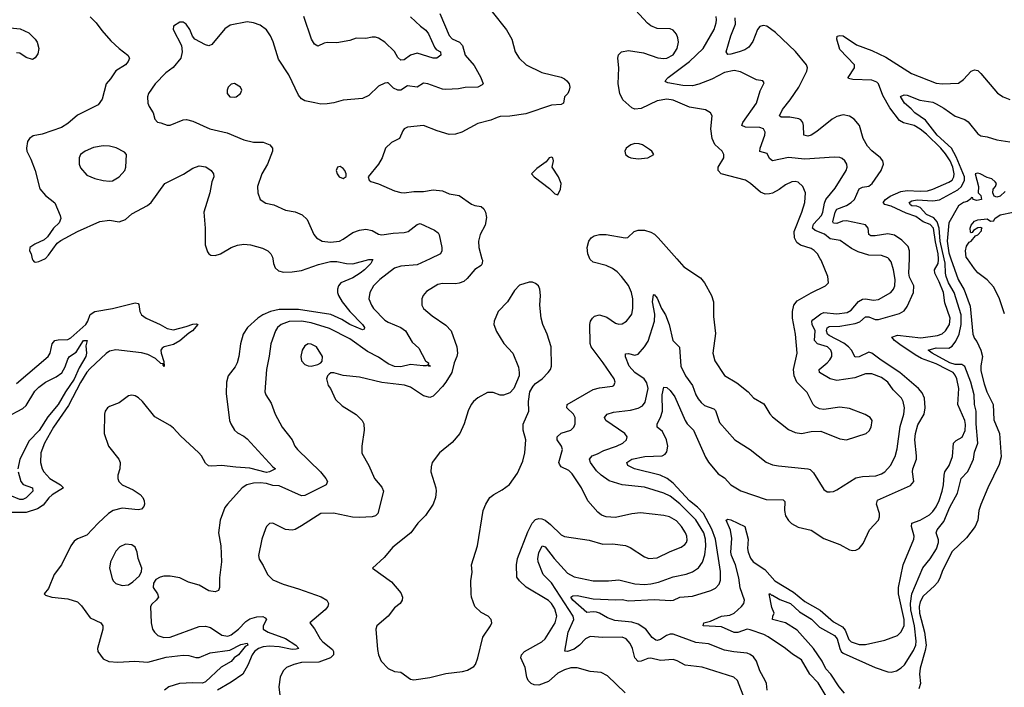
# Model space of a CAD drawing. Header units: inches. Extents: x 1173000 to 1307049, y 522583 to 678455.
# Tile 384 of 617: x 1273010 to 1279156, y 577327 to 581490. Entities that reach past the tile are written whole.
import ezdxf

# ---------------------------------------------------------------- set-up
doc = ezdxf.new("R2010")
doc.units = ezdxf.units.IN
doc.header["$MEASUREMENT"] = 0
doc.layers.add('B2577', color=7, linetype='Continuous')
doc.layers.add('B2578', color=7, linetype='Continuous')

msp = doc.modelspace()

# ---------------------------------------------------------------- linework, layer by layer
at = {"layer": 'B2577', "color": 5}
for points, elevation in [([(1273088.7, 580000), (1273091, 579991), (1273101, 579981), (1273110, 579978), (1273130, 579982.8), (1273166.7, 580000)], 820), ([(1274589.9, 580000), (1274594.6, 579970), (1274603.7, 579943.7), (1274624.5, 579924.5), (1274656.9, 579916.9), (1274710, 579918.4), (1274770, 579926.8), (1274875.6, 579964.4), (1274950, 579982), (1274990, 579982.5), (1275050, 579970.2), (1275088.7, 579968.7), (1275190, 579995.2), (1275214.9, 579994.9), (1275201.5, 579970), (1275161.3, 579930), (1275134.3, 579910), (1275090, 579881.5), (1275013.8, 579850), (1274999.2, 579830), (1274993, 579810), (1274993.2, 579790), (1274999.7, 579770), (1275023.5, 579730), (1275070, 579671.6), (1275149.1, 579590), (1275163.1, 579570), (1275159.4, 579560.6), (1275150, 579556.9), (1275070, 579588.8), (1275020.8, 579620.8), (1274951.3, 579651.3), (1274750, 579683.8), (1274630, 579682.4), (1274575.9, 579670), (1274528.3, 579650), (1274495.8, 579630), (1274431.7, 579570), (1274404.8, 579530), (1274387.5, 579470), (1274378.8, 579390), (1274368.1, 579350), (1274354.7, 579325.3), (1274311.4, 579270), (1274300.2, 579230), (1274298.9, 579158.9), (1274320.2, 578990), (1274327.1, 578970), (1274351.5, 578930), (1274370, 578913.6), (1274410, 578893.4), (1274430, 578877.3), (1274590, 578701.6), (1274607.3, 578690), (1274568.7, 578670), (1274550, 578666.2), (1274446.3, 578693.7), (1274359, 578699), (1274270, 578710.6), (1274210, 578706), (1274189, 578709), (1274170, 578724.2), (1274144.6, 578770), (1274127.1, 578790), (1274014.3, 578894.3), (1273970, 578943.9), (1273950, 578960.4), (1273853.7, 579013.7), (1273776.4, 579110), (1273752.5, 579132.5), (1273730, 579145), (1273710, 579148.8), (1273690, 579144.2), (1273630, 579102), (1273570, 579079.1), (1273557.6, 579070), (1273543.6, 579050), (1273540.2, 579030), (1273536.9, 578910), (1273563.6, 578830), (1273627.8, 578750), (1273636.1, 578730), (1273636, 578690), (1273621.7, 578650), (1273621.7, 578630), (1273628.9, 578610), (1273650, 578589.2), (1273717.9, 578557.9), (1273761.1, 578530), (1273778.9, 578510), (1273787.8, 578490), (1273789, 578470), (1273784.7, 578455.3), (1273770, 578438), (1273750, 578433.1), (1273650, 578444.1), (1273594, 578430), (1273564.7, 578410), (1273499.6, 578350), (1273430, 578275.8), (1273370, 578252.1), (1273350, 578237.7), (1273328.3, 578210), (1273271.3, 578090), (1273224.5, 578030), (1273190, 577942.7), (1273162.8, 577910), (1273170, 577901), (1273211.3, 577890), (1273310, 577878.5), (1273370, 577860.7), (1273395.8, 577835.8), (1273450, 577761.3), (1273515.5, 577730), (1273528.8, 577710), (1273529.1, 577690), (1273494.9, 577570), (1273497.8, 577550), (1273530, 577505.3), (1273567.1, 577487.1), (1273623.4, 577483.4), (1273729.2, 577489.2), (1273810, 577484.6), (1273925, 577515), (1274030, 577526.6), (1274065.5, 577525.5), (1274110, 577513.7), (1274130, 577513.9), (1274198.7, 577541.3), (1274321.8, 577558.2), (1274390, 577593.7), (1274430, 577602), (1274433, 577590), (1274418.1, 577581.9), (1274376.6, 577530), (1274349.3, 577510.7), (1274330, 577487.3), (1274267.1, 577452.9), (1274170, 577361.4), (1274150, 577353.7), (1274090, 577355.7), (1274008.2, 577350), (1273941.5, 577330), (1273913.2, 577310)], 820), ([(1275572.2, 580000), (1275490, 579961.6), (1275390, 579952.5), (1275350, 579940.2), (1275258.3, 579870), (1275218.9, 579830), (1275196, 579790), (1275190.3, 579750.3), (1275205.3, 579710), (1275219, 579690), (1275290, 579616.1), (1275310, 579603.5), (1275390, 579571), (1275418.6, 579550), (1275459.4, 579479.4), (1275501.2, 579441.2), (1275543.9, 579363.9), (1275561.6, 579350), (1275560.5, 579340.5), (1275574.8, 579330), (1275562, 579330), (1275559, 579339), (1275547.2, 579332.8), (1275528.3, 579331.7), (1275450, 579339.9), (1275390, 579324.7), (1275350, 579328.4), (1275310, 579343.7), (1275250, 579384.9), (1275180.7, 579420.7), (1275070, 579500.2), (1274943.8, 579563.8), (1274830, 579599), (1274770, 579610.7), (1274692.1, 579607.9), (1274641.5, 579590), (1274620.2, 579570), (1274607.5, 579550), (1274577.5, 579470), (1274567.3, 579392.7), (1274550.2, 579310), (1274539.5, 579170), (1274545.7, 579150), (1274580, 579100), (1274604.4, 579030), (1274648.4, 578950), (1274710, 578870.7), (1274728.2, 578830), (1274743, 578810), (1274888.2, 578670), (1274920.4, 578630), (1274930.4, 578610), (1274923, 578590), (1274790, 578523.7), (1274770, 578521.2), (1274630, 578584.5), (1274590, 578586.3), (1274550, 578598), (1274510, 578601.9), (1274470, 578601), (1274427.6, 578590), (1274399.6, 578570), (1274307, 578470), (1274291.3, 578448.7), (1274260.8, 578370), (1274250.3, 578290), (1274266.3, 578210), (1274270.2, 578110.2), (1274257.8, 578010), (1274256.3, 577950), (1274250.8, 577930), (1274230, 577922.9), (1274190, 577927.8), (1274130, 577964), (1274063, 577983), (1274010, 578009.5), (1273950, 578020.9), (1273910, 578020.9), (1273886, 578014), (1273860.5, 577999.5), (1273844.5, 577975.5), (1273844, 577950), (1273871, 577910), (1273876, 577890), (1273862.8, 577870), (1273834.4, 577845.6), (1273826, 577830), (1273830.3, 577730), (1273839.6, 577690), (1273851.6, 577670), (1273872.4, 577650), (1273910, 577637.6), (1273950, 577639.8), (1274130, 577705.5), (1274169, 577709), (1274200.7, 577700.7), (1274271.3, 577651.3), (1274310, 577646.2), (1274330, 577653.4), (1274375.5, 577690), (1274422.2, 577737.8), (1274445.7, 577754.3), (1274490, 577767.3), (1274527.9, 577767.9), (1274541.3, 577761.3), (1274550.2, 577750), (1274530.2, 577710), (1274530, 577689.4), (1274561.5, 577670), (1274670, 577632), (1274732.6, 577590), (1274752.2, 577570), (1274735.9, 577564.1), (1274710, 577563.3), (1274630, 577579.3), (1274570, 577582.8), (1274530, 577579.9), (1274499.8, 577570), (1274476.1, 577550), (1274461.9, 577530), (1274434.1, 577465.9), (1274402.6, 577410), (1274330, 577358.9), (1274245.3, 577310)], 840), ([(1275895.5, 580000), (1275898.3, 579990), (1275896.5, 579970), (1275890, 579958), (1275850, 579932), (1275804, 579876), (1275781.5, 579858.5), (1275753.1, 579846.9), (1275730, 579843.5), (1275650, 579846.3), (1275619.9, 579840.1), (1275550, 579795.6), (1275528.4, 579770), (1275520.4, 579750), (1275520.4, 579710), (1275530.4, 579690), (1275584.2, 579644.2), (1275670, 579585.7), (1275704, 579550), (1275737.6, 579450), (1275743.6, 579410), (1275739.1, 579390), (1275721.1, 579350), (1275706.8, 579290), (1275670, 579229.8), (1275650, 579202.2), (1275610, 579161.5), (1275590, 579143), (1275570, 579135.1), (1275530, 579144.7), (1275450, 579198), (1275412.3, 579212.3), (1275270, 579228.3), (1275130, 579261.3), (1275030, 579272.3), (1274970, 579289), (1274951.3, 579288.7), (1274941, 579279), (1274931.1, 579268.9), (1274926, 579250), (1274936, 579210), (1274950.5, 579190.5), (1274981.7, 579121.7), (1275022.9, 579082.9), (1275110, 579028.4), (1275146.7, 578990), (1275157.4, 578970), (1275159.6, 578930), (1275146, 578830), (1275146.6, 578786.6), (1275190, 578710.7), (1275224.7, 578630), (1275270, 578574.4), (1275280.3, 578550), (1275245.3, 578410), (1275230, 578396.9), (1275210.8, 578390), (1275130, 578385.6), (1275088.2, 578388.2), (1274967.9, 578412.1), (1274890, 578411.6), (1274770, 578333.3), (1274730, 578311.6), (1274710, 578306.3), (1274670, 578311.6), (1274590, 578351.6), (1274570, 578349.5), (1274550.5, 578330), (1274544, 578316), (1274521.1, 578250), (1274500.4, 578150), (1274505.3, 578125.3), (1274530, 578086.8), (1274557, 578030), (1274590, 577997), (1274654.8, 577970), (1274750, 577941.6), (1274890.9, 577890.9), (1274926.4, 577870), (1274936.9, 577850), (1274933.4, 577830), (1274916.4, 577810), (1274821, 577730), (1274850, 577690.8), (1274884.6, 577630), (1274902.3, 577610), (1274962, 577562), (1274969.1, 577550), (1274968.9, 577530), (1274950.1, 577509.9), (1274876.9, 577483.1), (1274770, 577481), (1274720.7, 577470), (1274674.9, 577450), (1274654, 577430), (1274635.8, 577390), (1274628.5, 577330), (1274642.3, 577210)], 860), ([(1276790, 577292.4), (1276679.4, 577399.4), (1276639.1, 577419.1), (1276570, 577426), (1276490, 577448.8), (1276450, 577448.2), (1276410, 577435.6), (1276370, 577415.2), (1276310, 577362.3), (1276250, 577340.7), (1276221.5, 577341.5), (1276203, 577350), (1276183.9, 577370), (1276175.8, 577390), (1276165.6, 577450), (1276137.6, 577510), (1276141.5, 577530), (1276160.4, 577550), (1276268.4, 577610), (1276289.8, 577630), (1276352.4, 577730), (1276362.3, 577770), (1276350, 577816.9), (1276330, 577848.7), (1276310, 577868.8), (1276171.6, 577951.6), (1276129.6, 577990), (1276113.9, 578013.9), (1276110.8, 578090.8), (1276118, 578130), (1276182.8, 578297.2), (1276209.3, 578350.7), (1276230, 578374.4), (1276250, 578380.7), (1276270, 578378), (1276290, 578368.5), (1276323.3, 578343.3), (1276390, 578277.8), (1276410, 578268), (1276564.4, 578244.4), (1276650, 578218.9), (1276710, 578220.8), (1276791.1, 578211.1), (1276819.8, 578199.8), (1276910, 578139.7), (1276938, 578130), (1276990, 578135.2), (1277070, 578174.3), (1277139.1, 578200.9), (1277162.7, 578217.3), (1277172.4, 578230), (1277175.7, 578244.3), (1277173.5, 578270), (1277166, 578290), (1277140.9, 578330), (1277110, 578365.2), (1277067, 578390), (1277030, 578398.3), (1276885.9, 578414.1), (1276830, 578409.7), (1276730, 578386.2), (1276670, 578389.7), (1276641, 578401), (1276618.9, 578418.9), (1276556.1, 578490), (1276517, 578570), (1276459.2, 578659.2), (1276438.4, 578678.4), (1276390, 578702.8), (1276379, 578719), (1276376.2, 578730), (1276399, 578810), (1276392.7, 578830), (1276365, 578870), (1276364.2, 578890), (1276390, 578912), (1276450, 578930.3), (1276469.7, 578950), (1276477.7, 578970), (1276476.8, 579010), (1276467.8, 579030), (1276426.3, 579070), (1276426.6, 579090), (1276590, 579183.6), (1276630, 579194.6), (1276710, 579204.9), (1276718, 579210), (1276727.3, 579230), (1276719.7, 579250), (1276653.1, 579350), (1276576.8, 579450), (1276571.7, 579471.7), (1276569.8, 579590), (1276573.5, 579610), (1276585.4, 579630), (1276598.9, 579641.1), (1276630, 579650.1), (1276675, 579635), (1276730, 579598.6), (1276750, 579592.3), (1276770, 579594), (1276797.6, 579610), (1276821.4, 579638.6), (1276830, 579654.8), (1276838, 579690), (1276837.3, 579750), (1276829.1, 579790), (1276810, 579833.3), (1276766.5, 579890), (1276738.7, 579918.7), (1276710, 579939.5), (1276670, 579957.8), (1276590, 579979.1), (1276570, 579995.1), (1276568.2, 580000)], 860), ([(1277536.5, 577250), (1277491, 577370), (1277467.6, 577390), (1277270, 577453.2), (1277164.4, 577464.4), (1277113, 577493), (1277090, 577500.3), (1277010, 577493.7), (1276950, 577508.9), (1276930, 577506.8), (1276890, 577489.8), (1276870, 577488.7), (1276849.9, 577509.9), (1276835.5, 577570), (1276820.9, 577600.9), (1276796.2, 577630), (1276770, 577639.2), (1276650, 577637.2), (1276570, 577643), (1276541.4, 577630), (1276504.3, 577590), (1276470, 577565.4), (1276430, 577549.3), (1276412.1, 577552.1), (1276434.6, 577670), (1276469.4, 577750), (1276465.1, 577770), (1276330, 577977.6), (1276276.7, 578030), (1276246.7, 578110), (1276244.3, 578130), (1276250, 578166.4), (1276271.7, 578208.3), (1276290, 578203.6), (1276346.4, 578130), (1276430, 578039.8), (1276470, 578015.8), (1276590.2, 577990.2), (1276686, 577990), (1276750, 577998), (1276850, 577972.8), (1276910, 577968.7), (1276950, 577971.8), (1276997.3, 577982.7), (1277090, 578015.8), (1277170, 578033.4), (1277210, 578046.8), (1277248.1, 578071.9), (1277271.7, 578108.3), (1277286.4, 578153.6), (1277292, 578208), (1277290.9, 578250), (1277280.3, 578290), (1277230, 578370.5), (1277130, 578470.9), (1277070, 578519.3), (1277030, 578538.7), (1276910, 578574.9), (1276770, 578589.8), (1276690, 578615.7), (1276639.7, 578650), (1276610, 578677.6), (1276572.9, 578730), (1276567.6, 578750), (1276583.7, 578770), (1276617.3, 578782.7), (1276655.4, 578804.6), (1276735.8, 578830), (1276775.8, 578850), (1276797.7, 578870), (1276801.1, 578890), (1276788, 578910), (1276669.7, 578990), (1276659.7, 579010), (1276676.3, 579030), (1276716.6, 579043.4), (1276823.7, 579056.3), (1276870, 579067.5), (1276897.6, 579082.4), (1276914.7, 579105.3), (1276932, 579190), (1276925.3, 579225.3), (1276909, 579250), (1276850, 579291.3), (1276814, 579330), (1276791.5, 579388.5), (1276792.5, 579407.5), (1276810, 579408.8), (1276850, 579399), (1276870, 579404.6), (1276910.3, 579450), (1276933.9, 579486.1), (1276973.5, 579610), (1276973.7, 579653.7), (1276960.3, 579730), (1276966.3, 579773.7), (1276970, 579776.3), (1276990, 579753), (1277016.9, 579690), (1277042, 579650), (1277063.2, 579590), (1277087.8, 579490), (1277128.9, 579448.9), (1277136.1, 579330), (1277165.3, 579270), (1277210.1, 579210.1), (1277231, 579150), (1277245.2, 579125.2), (1277262.8, 579102.8), (1277285, 579085), (1277342.7, 579062.7), (1277353.8, 579053.8), (1277379.2, 578979.2), (1277473.1, 578870), (1277570, 578810.3), (1277670, 578731.8), (1277710, 578715.3), (1277747.2, 578707.2), (1277930, 578690.2), (1277944.7, 578684.7), (1277965, 578665), (1278030, 578561.6), (1278050, 578546.7), (1278070, 578545.3), (1278090, 578548.7), (1278110, 578558.7), (1278230, 578632.6), (1278270, 578641.6), (1278353.5, 578646.5), (1278390, 578657.8), (1278410, 578671.3), (1278445.6, 578710), (1278473.8, 578766.2), (1278486.7, 578813.3), (1278506, 578954), (1278529, 579030), (1278533.1, 579070), (1278524.9, 579110), (1278514.1, 579130), (1278463.1, 579183.1), (1278428.1, 579230), (1278390, 579259.9), (1278330, 579281.4), (1278290, 579281.1), (1278223.2, 579256.8), (1278110, 579239.4), (1278069.9, 579249.9), (1278002, 579290), (1277999.8, 579310), (1278049.8, 579350), (1278067.9, 579370), (1278078.5, 579390), (1278079.8, 579410), (1278073.7, 579430), (1278051.9, 579450), (1277990, 579469), (1277970.9, 579490), (1277975.5, 579550), (1277957.3, 579590), (1277954.9, 579610), (1277960.7, 579619.3), (1278010, 579656.4), (1278030, 579665.5), (1278110, 579656.8), (1278175, 579665), (1278200.1, 579679.9), (1278246.6, 579733.4), (1278270, 579746.8), (1278290, 579749), (1278339, 579741), (1278370, 579745.1), (1278447.1, 579790), (1278464.1, 579810), (1278471.9, 579830), (1278474.2, 579870), (1278465, 579930), (1278450, 579980.5), (1278434.3, 580000)], 840), ([(1277675.5, 577310), (1277671.3, 577350), (1277663.9, 577370), (1277629, 577430), (1277609.8, 577490), (1277590, 577517.3), (1277570, 577532.5), (1277550, 577539.6), (1277467.5, 577547.5), (1277410, 577558.8), (1277310, 577598.4), (1277230, 577605.5), (1277090, 577658.3), (1277070, 577658.9), (1277047, 577650), (1277010, 577624.2), (1276990, 577618.5), (1276981.3, 577621.3), (1276957.5, 577637.5), (1276918.6, 577690), (1276870, 577721.5), (1276830, 577733.5), (1276724.2, 577744.2), (1276679.9, 577759.9), (1276630, 577788.9), (1276610, 577795.6), (1276590, 577798.7), (1276550, 577793.8), (1276462.2, 577870), (1276449.4, 577890), (1276462.2, 577897.8), (1276490, 577899.2), (1276590, 577878.5), (1276728.4, 577871.6), (1276770, 577873.8), (1276810, 577865.5), (1276970, 577874.4), (1277072.1, 577867.9), (1277090.3, 577869.7), (1277130.4, 577889.6), (1277210, 577895.4), (1277325.1, 577930), (1277354.3, 577945.7), (1277375.6, 577970), (1277383.8, 577996.2), (1277385.4, 578050), (1277352.6, 578250), (1277330, 578312.5), (1277277.4, 578410), (1277240.3, 578450), (1277190, 578489.9), (1277090, 578599.7), (1277051.7, 578630), (1277008.4, 578650), (1276848, 578690), (1276806.6, 578710), (1276799.2, 578730), (1276830.5, 578749.5), (1276912.8, 578767.2), (1277019.6, 578770), (1277038.7, 578781.3), (1277050, 578796), (1277056.3, 578830), (1277048.1, 578870), (1277021.4, 578921.4), (1276989.7, 578950), (1276989.8, 578970), (1277010, 579010.3), (1277022.7, 579050), (1277021.3, 579150), (1277030, 579198), (1277050, 579196.9), (1277070, 579178.4), (1277098.7, 579138.7), (1277163.1, 578990), (1277176.3, 578970), (1277215.6, 578930), (1277290, 578762.6), (1277310, 578730.3), (1277370, 578657.6), (1277410, 578634.4), (1277450, 578588.9), (1277512.2, 578552.2), (1277670, 578499.1), (1277776.4, 578496.4), (1277785.8, 578485.8), (1277783.5, 578430), (1277790, 578396.3), (1277808.3, 578368.3), (1277828.3, 578348.3), (1277870, 578326.3), (1277950, 578306.7), (1278030, 578256), (1278130, 578217), (1278190, 578183.8), (1278210, 578179.3), (1278230, 578181.6), (1278250, 578192.7), (1278275.3, 578224.7), (1278313.8, 578310), (1278369.8, 578370), (1278377.1, 578390), (1278377.8, 578410), (1278358, 578470), (1278365.1, 578494.9), (1278570, 578586.5), (1278590.5, 578609.5), (1278583.4, 578670), (1278585.9, 578690), (1278607.6, 578750), (1278608.7, 578770), (1278598.2, 578870), (1278600.7, 578910), (1278616.8, 578963.2), (1278655.2, 579030), (1278662, 579070), (1278658, 579130), (1278643.5, 579163.5), (1278620.3, 579190), (1278504.5, 579290), (1278386.4, 579366.4), (1278330, 579410.9), (1278310, 579416.7), (1278250, 579388.3), (1278226.1, 579386.1), (1278203, 579430), (1278182.8, 579450), (1278153.6, 579473.6), (1278061.8, 579521.8), (1278052.5, 579530), (1278047.2, 579550), (1278050.4, 579569.6), (1278062.9, 579577.1), (1278130, 579578.9), (1278224.8, 579595.2), (1278254, 579606), (1278290, 579637.4), (1278310, 579637.1), (1278350, 579620.1), (1278370, 579620.6), (1278502.5, 579657.5), (1278530, 579675.9), (1278550, 579702.4), (1278589, 579790), (1278590.8, 579830), (1278565.3, 579885.3), (1278560.5, 579910), (1278563.5, 580000)], 820), ([(1277111, 580000), (1277155.8, 579950), (1277260.5, 579880.5), (1277283.7, 579850), (1277328.5, 579770), (1277341.1, 579730), (1277340.2, 579640.2), (1277352.5, 579532.5), (1277336.2, 579410), (1277350, 579362.4), (1277410, 579272.2), (1277486.7, 579226.7), (1277557, 579170), (1277591.4, 579131.4), (1277655.8, 579095.8), (1277693.4, 579033.4), (1277710, 579014.4), (1277810, 578934.9), (1277850, 578917), (1277890, 578910.3), (1277950, 578922.4), (1278010, 578924.7), (1278130, 578876.1), (1278170, 578870.3), (1278293.2, 578910), (1278312.7, 578927.3), (1278325.1, 578950), (1278331.5, 578990), (1278319.3, 579010), (1278288.3, 579028.3), (1278190, 579065.1), (1278130, 579074.6), (1278030, 579059.2), (1278003.1, 579063.1), (1277976.6, 579076.6), (1277962, 579090), (1277924.6, 579164.6), (1277862, 579230), (1277843.5, 579270), (1277839.2, 579310), (1277863.5, 579410), (1277853.3, 579530), (1277832.9, 579630), (1277834, 579670), (1277842, 579710), (1277863.4, 579736.6), (1277950, 579788), (1278039.3, 579830), (1278059.5, 579850), (1278054.3, 579890), (1278012.8, 579990), (1278007.1, 580000)], 860), ([(1278057.6, 577250), (1277994, 577354), (1277942, 577410), (1277890, 577498.8), (1277833.7, 577533.7), (1277789.8, 577570), (1277682.3, 577642.3), (1277656, 577656), (1277570, 577685.8), (1277550, 577689.3), (1277491.7, 577668.3), (1277470, 577668.7), (1277390, 577704.5), (1277277.2, 577710), (1277279.5, 577730), (1277321.5, 577738.5), (1277390, 577769.7), (1277443.2, 577776.8), (1277470, 577788.5), (1277515, 577830), (1277529.9, 577850), (1277535, 577870), (1277507.5, 577947.5), (1277499.6, 578010), (1277477.9, 578090), (1277453.9, 578150), (1277450, 578170), (1277454.8, 578254.8), (1277446.7, 578306.7), (1277420.4, 578370), (1277430, 578374.6), (1277450, 578372), (1277535.5, 578330), (1277556.9, 578250), (1277553, 578193), (1277556.2, 578170), (1277572.2, 578132.2), (1277589.4, 578109.4), (1277661.3, 578061.3), (1277723.2, 577990), (1277840.4, 577920.4), (1277910, 577861.5), (1278007.4, 577807.4), (1278090, 577735.8), (1278145.1, 577705.1), (1278162.7, 577682.7), (1278185.7, 577625.7), (1278200.8, 577610), (1278250, 577594), (1278290, 577594.5), (1278410, 577620.7), (1278490, 577651.1), (1278510.6, 577670), (1278531.7, 577710), (1278531.3, 577750), (1278496.1, 577910), (1278494.8, 577950), (1278524.2, 578090), (1278590.5, 578250), (1278592.7, 578270), (1278577.7, 578330), (1278579.8, 578350), (1278630, 578368.6), (1278690, 578403.5), (1278710, 578422.7), (1278730, 578452.8), (1278749, 578491), (1278768.6, 578550), (1278777.4, 578590), (1278779.9, 578650), (1278784.9, 578670), (1278811.3, 578710), (1278832.6, 578767.4), (1278839.5, 578850), (1278854.6, 578865.4), (1278892.5, 578887.5), (1278912.3, 578927.7), (1278913.4, 578966.6), (1278909.1, 578990), (1278865.3, 579090), (1278871.4, 579190), (1278859.7, 579250), (1278850, 579274), (1278836.4, 579290), (1278800.2, 579310), (1278730, 579344.1), (1278638.5, 579378.5), (1278599.6, 579399.6), (1278504.5, 579464.5), (1278471.6, 579490), (1278454.4, 579510), (1278490, 579523.1), (1278634.4, 579505.6), (1278739.6, 579520.4), (1278767.7, 579532.3), (1278788.2, 579550), (1278813.2, 579590), (1278818.2, 579630), (1278784.8, 579724.8), (1278776.3, 579790), (1278750, 579855.4), (1278721.7, 579910), (1278719.7, 579930), (1278742.2, 579970), (1278746.3, 579993.7), (1278745.8, 580000)], 780), ([(1278158.5, 577290), (1278126, 577330), (1278073.3, 577410), (1278042.4, 577442.4), (1278019, 577490), (1277965.9, 577570), (1277862.8, 577682.8), (1277789.6, 577729.6), (1277709, 577750), (1277711.3, 577770), (1277720.4, 577790), (1277705.7, 577825.7), (1277687.7, 577910), (1277695.5, 577910), (1277702, 577902), (1277710, 577901.7), (1277754.8, 577874.8), (1277821.5, 577850), (1277878.3, 577798.3), (1277952.4, 577752.4), (1278002.5, 577702.5), (1278096.6, 577650), (1278113.7, 577630), (1278129.5, 577569.5), (1278138.5, 577550), (1278150, 577539.2), (1278350, 577449.7), (1278430, 577424.2), (1278450, 577421.8), (1278483.1, 577430), (1278512.5, 577447.5), (1278532.2, 577467.8), (1278590, 577557.1), (1278603, 577590), (1278605.4, 577614.6), (1278595.7, 577710), (1278572.3, 577810), (1278570.7, 577850), (1278577.8, 577910), (1278648.5, 578071.5), (1278692.4, 578127.6), (1278732.5, 578190), (1278746.2, 578230), (1278745.8, 578245.8), (1278729.9, 578290.1), (1278738, 578310), (1278778.8, 578361.2), (1278815.8, 578450), (1278863.2, 578536.8), (1278887.5, 578630), (1278926, 578670), (1278937.3, 578690), (1278963.4, 578750), (1278970, 578793), (1278991.2, 578850), (1278980.9, 578970), (1278979.7, 579050), (1278969.3, 579090), (1278968.9, 579150), (1278948, 579230), (1278910, 579327.4), (1278890, 579339.4), (1278850, 579340.8), (1278815.8, 579350), (1278705.6, 579410), (1278680.7, 579430), (1278730, 579443.7), (1278810, 579442.5), (1278830, 579454.4), (1278853.9, 579486.1), (1278874.5, 579530), (1278887.6, 579590), (1278886.6, 579650), (1278843.9, 579790), (1278808.1, 579850), (1278793.8, 579890), (1278788.7, 579910), (1278787, 579973), (1278780.9, 580000)], 760), ([(1278822.4, 580000), (1278867.6, 579870), (1278905.5, 579805.5), (1278943.1, 579703.1), (1278960.3, 579530), (1278970, 579502.9), (1278984.1, 579484.1), (1279009.7, 579429.7), (1279020.5, 579390), (1279009, 579331), (1279010, 579301.2), (1279030, 579219.5), (1279047.3, 579170), (1279085.7, 579090), (1279090, 578996), (1279125.4, 578910), (1279135.7, 578764.3), (1279123.5, 578716.5), (1279053.3, 578570), (1279010, 578466.8), (1278998, 578430), (1278991.2, 578370), (1278974.7, 578330), (1278920.3, 578259.7), (1278830, 578173.8), (1278770, 578055.6), (1278753.3, 578006.7), (1278739, 577981), (1278721.1, 577958.9), (1278650, 577894.8), (1278630, 577860.9), (1278624.8, 577830), (1278626.9, 577790), (1278657.8, 577670), (1278667.3, 577590), (1278663, 577557), (1278630, 577447.3), (1278627.1, 577410), (1278632.2, 577350), (1278623.4, 577316.6)], 740), ([(1279156.4, 579656.4), (1279125.5, 579750), (1279090, 579822.4), (1279050, 579868.4), (1278991, 579911), (1278970, 579936.5), (1278925.8, 580000)], 740), ([(1272990, 579221.2), (1273187, 579390), (1273200.3, 579410), (1273213.6, 579470), (1273229.7, 579490), (1273250, 579494.8), (1273310, 579496.3), (1273330, 579505.5), (1273423.1, 579590), (1273435, 579610), (1273450, 579652.7), (1273479, 579670), (1273590, 579688.4), (1273730, 579725.3), (1273750, 579720.5), (1273753.9, 579713.9), (1273759.2, 579670), (1273769.5, 579649.5), (1273799.5, 579630), (1273885.8, 579590), (1273930, 579563.7), (1273970, 579556.8), (1274050, 579576.6), (1274090, 579592.5), (1274114.2, 579594.2), (1274122, 579590), (1274088.8, 579550), (1274064.8, 579535.2), (1274010, 579487.4), (1273970, 579465.2), (1273910.7, 579450), (1273898.5, 579441.5), (1273891.6, 579430), (1273892.4, 579410), (1273910, 579358), (1273912.2, 579327.8), (1273904.7, 579335.3), (1273904.7, 579344.7), (1273890, 579346), (1273857, 579377), (1273810, 579401.8), (1273770, 579413.8), (1273610, 579431.8), (1273570, 579422.4), (1273550, 579409.2), (1273450, 579316.1), (1273430, 579292.4), (1273390, 579228.1), (1273314.6, 579085.4), (1273221.3, 578950), (1273164.3, 578850), (1273142.5, 578790), (1273139.1, 578730), (1273150.1, 578690.1), (1273161.3, 578670), (1273198.4, 578630), (1273265, 578590), (1273284.2, 578570), (1273212.4, 578527.6), (1273191.2, 578508.8), (1273157.4, 578462.6), (1273120, 578440), (1273050, 578416.7), (1272950, 578417.1)], 780), ([(1272928.5, 579011.5), (1273030, 579065.5), (1273050, 579084.6), (1273105.3, 579174.7), (1273130, 579199.8), (1273170, 579230.9), (1273236.9, 579263.1), (1273272.3, 579287.7), (1273294.2, 579325.8), (1273310, 579372.9), (1273320.2, 579390), (1273362.1, 579417.9), (1273407.5, 579490), (1273430.7, 579490), (1273423.2, 579456.8), (1273427.5, 579410), (1273423.3, 579390), (1273381, 579319), (1273350, 579249.5), (1273294.8, 579170), (1273250, 579091.6), (1273185.8, 579014.2), (1273130.7, 578929.3), (1273070, 578863.4), (1273011.4, 578750), (1272998.2, 578690)], 760), ([(1272999.7, 578670), (1273016.5, 578610), (1273030.9, 578590.9), (1273090.1, 578570.1), (1273090.9, 578550), (1273050.7, 578509.3), (1273030, 578498.6), (1273010, 578497.6), (1272950, 578522.9)], 760)]:
    msp.add_lwpolyline(points, dxfattribs=dict(at, elevation=elevation))
for points, elevation in [([(1276210, 579854), (1276190, 579853.2), (1276130, 579835.6), (1276099.1, 579800.9), (1276054, 579730), (1275997, 579670), (1275971.8, 579610), (1275970.3, 579590), (1275985.4, 579545.4), (1276031.9, 579471.9), (1276088, 579410), (1276123.1, 579323.1), (1276128.5, 579290), (1276126.7, 579270), (1276095.3, 579190), (1276070, 579164.2), (1276030, 579148.2), (1276010, 579149.7), (1275964.9, 579164.9), (1275930, 579165.7), (1275870, 579133.3), (1275842, 579110), (1275827.4, 579090), (1275809.3, 579050.7), (1275785.3, 578970), (1275757.4, 578910), (1275710, 578854.7), (1275630.3, 578789.7), (1275585.5, 578730), (1275578, 578702), (1275576.4, 578670), (1275608.4, 578570), (1275610.4, 578550), (1275604.9, 578510), (1275590.4, 578470), (1275542, 578398), (1275494.9, 578350), (1275452.4, 578290), (1275338.8, 578201.2), (1275284.2, 578135.8), (1275212, 578070), (1275330, 577985.5), (1275390, 577916.3), (1275400.4, 577890), (1275396.4, 577870), (1275384, 577850), (1275350, 577822), (1275310.2, 577769.8), (1275239.5, 577710), (1275234, 577690), (1275243.8, 577563.8), (1275250.3, 577530), (1275267, 577490), (1275310, 577444.4), (1275350, 577424.9), (1275390, 577420.7), (1275450, 577378), (1275470, 577373), (1275570, 577388.5), (1275670, 577413.7), (1275773.9, 577426.1), (1275805.1, 577434.9), (1275844.2, 577455.8), (1275855.1, 577470), (1275869.6, 577510), (1275900.7, 577639.3), (1275949.4, 577710), (1275957.2, 577730), (1275953.2, 577750), (1275933.2, 577770), (1275890, 577793.3), (1275851.6, 577830), (1275830, 577888.7), (1275827.8, 577910), (1275825.1, 577990), (1275834.8, 578045.2), (1275831, 578090), (1275867.2, 578210), (1275904, 578430), (1275918.7, 578470), (1275945.6, 578510), (1275969.6, 578530), (1276022.2, 578557.8), (1276067.6, 578592.4), (1276117.1, 578662.9), (1276150, 578737.3), (1276162.4, 578790), (1276169.8, 578870), (1276153.7, 578930), (1276152.2, 578967.8), (1276187.8, 579050), (1276186.9, 579110), (1276195.3, 579170), (1276214.2, 579205.8), (1276230, 579222.4), (1276271.8, 579250), (1276309.5, 579290), (1276322.9, 579310), (1276329.6, 579330), (1276328, 579450), (1276303.5, 579530), (1276275.1, 579590), (1276264.2, 579630), (1276257.6, 579710), (1276261.3, 579770), (1276256.9, 579810), (1276249.2, 579830), (1276230, 579846)], 880), ([(1274810, 579469.6), (1274790, 579457), (1274772.4, 579430), (1274765.3, 579390), (1274770, 579364), (1274790, 579339.3), (1274810, 579332.7), (1274830, 579330.5), (1274870, 579340.7), (1274889.4, 579350.6), (1274898, 579362), (1274899.5, 579390), (1274862.9, 579450), (1274830, 579467.8)], 860), ([(1273670, 578219.1), (1273635.9, 578204.1), (1273610, 578176.3), (1273577.1, 578110), (1273570.2, 578070), (1273586.1, 578006.1), (1273594, 577990), (1273610, 577974), (1273650, 577961.5), (1273690, 577967), (1273716.1, 577983.9), (1273757, 578023), (1273769.4, 578050), (1273772.3, 578070), (1273749.8, 578129.8), (1273743.1, 578170), (1273730, 578201.6), (1273710, 578216.4)], 840)]:
    msp.add_lwpolyline(points, close=True, dxfattribs=dict(at, elevation=elevation))
at = {"layer": 'B2578', "color": 5}
for points, elevation in [([(1273449.3, 581509.3), (1273487.4, 581470), (1273522.4, 581422.4), (1273578.9, 581358.9), (1273630, 581310.3), (1273684.9, 581270), (1273694.9, 581250), (1273687.9, 581230), (1273670, 581209.8), (1273610, 581172.1), (1273577.3, 581122.7), (1273549.4, 581090.6), (1273524.8, 580995.2), (1273500.3, 580959.7), (1273370, 580894.7), (1273310, 580842.7), (1273270, 580818.2), (1273150, 580777.2), (1273094, 580766), (1273070.4, 580749.6), (1273059.1, 580730), (1273052.4, 580690), (1273054, 580670), (1273079.7, 580619.7), (1273107.3, 580550), (1273136, 580436), (1273170, 580393.1), (1273230, 580348.2), (1273262.8, 580270), (1273265.7, 580250), (1273256.4, 580223.6), (1273221.1, 580190), (1273183.2, 580136.8), (1273161.8, 580118.2), (1273104, 580090), (1273074, 580070), (1273071, 580050), (1273081, 580030), (1273088.7, 580000)], 820), ([(1275633.2, 581530), (1275690, 581392.7), (1275710, 581371.7), (1275754.9, 581350), (1275774.9, 581330), (1275790.3, 581270), (1275845.8, 581205.8), (1275889, 581130), (1275902, 581090), (1275896.7, 581083.3), (1275870.2, 581069.8), (1275791.3, 581068.7), (1275750, 581058.7), (1275670, 581055.4), (1275650, 581056.8), (1275557, 581090), (1275530, 581094.2), (1275490.6, 581069.4), (1275430, 581077.9), (1275390, 581051.6), (1275370, 581050.5), (1275344.2, 581064.2), (1275310, 581096.4), (1275304, 581096), (1275290, 581094.3), (1275250, 581075.8), (1275190, 581016.9), (1275150, 580999.5), (1275030, 580989.6), (1274970, 580971.5), (1274930, 580965.6), (1274890, 580964.7), (1274851.2, 580971.2), (1274790, 580984.2), (1274770, 580997), (1274750, 581019.5), (1274690, 581147), (1274624.8, 581244.8), (1274591.8, 581351.8), (1274575.3, 581390), (1274550, 581426.3), (1274510, 581456.9), (1274470, 581471.2), (1274430, 581477.4), (1274324.5, 581455.5), (1274290, 581434), (1274210, 581335.8), (1274190, 581328.3), (1274170, 581333), (1274103.7, 581370), (1274088.3, 581388.3), (1274071.5, 581430), (1274050, 581462.7), (1274030, 581476), (1274010, 581476), (1273970.8, 581450), (1273968, 581430), (1274020.4, 581330), (1274023.8, 581290), (1274015.5, 581250), (1273967, 581193), (1273921.7, 581158.3), (1273855.3, 581090), (1273814.4, 581030), (1273808.5, 581010), (1273810.4, 580970), (1273817.6, 580950), (1273842.4, 580910), (1273853, 580870), (1273870, 580850.6), (1273890, 580848), (1273930, 580833.4), (1273950, 580833.4), (1274030, 580865.3), (1274051.6, 580868.4), (1274090, 580857.4), (1274197.3, 580810), (1274305.9, 580785.9), (1274410, 580741.2), (1274470, 580727.2), (1274530, 580726), (1274570.8, 580710), (1274587.7, 580690), (1274588, 580670), (1274556.5, 580590), (1274521.1, 580530), (1274494.9, 580450), (1274497.1, 580410), (1274510.5, 580370), (1274546.9, 580346.9), (1274596.7, 580336.7), (1274670, 580302.4), (1274730, 580292.2), (1274772.6, 580272.6), (1274803.6, 580243.6), (1274845.7, 580150), (1274863.1, 580130), (1274897.3, 580110), (1274950, 580102.3), (1275006, 580110), (1275030, 580121.2), (1275090, 580163.2), (1275130, 580177.5), (1275170, 580184.4), (1275210, 580176.5), (1275250, 580152.9), (1275270, 580147.8), (1275340.4, 580159.6), (1275410, 580162.5), (1275435.4, 580170), (1275490, 580213.8), (1275510, 580219.7), (1275598.6, 580178.6), (1275621.3, 580161.3), (1275629.3, 580149.3), (1275644.2, 580070), (1275645.5, 580050), (1275636.5, 580030), (1275572.2, 580000)], 840), ([(1275450, 581508), (1275511.4, 581450), (1275544.7, 581424.7), (1275561.5, 581401.5), (1275598.2, 581318.2), (1275610, 581305), (1275636.5, 581290), (1275638.5, 581270), (1275612.8, 581250), (1275590, 581250.8), (1275490, 581281.7), (1275450, 581268.3), (1275410, 581239.8), (1275390, 581238.2), (1275370, 581254.7), (1275350, 581291.9), (1275290, 581349.8), (1275250, 581375.5), (1275230, 581381.4), (1275210, 581382.2), (1275170, 581372.8), (1275110, 581375.5), (1275070, 581359.9), (1274990, 581345.8), (1274930, 581348.6), (1274910, 581344), (1274870, 581325.1), (1274850, 581338), (1274831.6, 581370), (1274783.5, 581510)], 820), ([(1275959.2, 581539.2), (1276048.3, 581428.3), (1276081.7, 581370), (1276103.7, 581290), (1276126.7, 581250), (1276170.4, 581210), (1276270, 581160.9), (1276390, 581131.7), (1276410, 581122.4), (1276425.5, 581110), (1276439.3, 581090), (1276443.8, 581070), (1276440.7, 581050), (1276430.7, 581029.3), (1276411.3, 581010), (1276404.7, 580970), (1276390, 580961.2), (1276330, 580956.9), (1276170, 580904.2), (1276070, 580888), (1276010, 580886.3), (1275990, 580881.3), (1275950, 580864.7), (1275870, 580842.4), (1275770, 580789.7), (1275730, 580775.8), (1275690, 580774.7), (1275616.6, 580796.6), (1275530, 580831.1), (1275430, 580819.6), (1275410.8, 580810), (1275402, 580798), (1275381.6, 580750), (1275330, 580725.7), (1275293.7, 580690), (1275271.6, 580628.4), (1275250.3, 580589.7), (1275184.7, 580510), (1275191, 580490), (1275202, 580482), (1275250, 580466.4), (1275350, 580423.7), (1275390, 580412.4), (1275410, 580410.4), (1275470, 580418.9), (1275530, 580419.5), (1275590, 580428.7), (1275650, 580422.4), (1275690, 580404.9), (1275753.8, 580393.8), (1275830, 580340.3), (1275850, 580331.8), (1275890, 580326), (1275908, 580310), (1275917.6, 580290), (1275923.4, 580256.6), (1275914.9, 580210), (1275883.8, 580150), (1275873.4, 580110), (1275876.5, 580070), (1275895.5, 580000)], 860), ([(1278007.1, 580000), (1277989.9, 580029.9), (1277970, 580050.8), (1277950, 580063.8), (1277883.8, 580083.8), (1277861.9, 580101.9), (1277845.8, 580130), (1277844.7, 580170), (1277892.7, 580290), (1277910.7, 580350.7), (1277914.4, 580410), (1277898.7, 580450), (1277870, 580476.8), (1277850, 580481.2), (1277830, 580478.9), (1277790, 580461.6), (1277750, 580431.9), (1277710, 580409.7), (1277690, 580403.5), (1277663.3, 580403.3), (1277634, 580414), (1277571.8, 580470), (1277540.9, 580490), (1277389.5, 580530), (1277369.6, 580550), (1277369.6, 580570), (1277405.6, 580630), (1277405.1, 580650), (1277394.5, 580670), (1277350, 580711.5), (1277331.8, 580750), (1277324.5, 580810), (1277332.6, 580890), (1277322.9, 580910), (1277290, 580928.4), (1277190, 580945.8), (1277090, 580989.1), (1277050, 580995.8), (1276990, 580985.2), (1276890, 580937.3), (1276850, 580931.6), (1276830, 580940.4), (1276774.5, 580990), (1276756.8, 581030), (1276744.7, 581090), (1276749.8, 581190), (1276743.5, 581250), (1276748.7, 581271.3), (1276766.6, 581290), (1276810, 581299.1), (1276903.5, 581283.5), (1276992.3, 581252.3), (1277030, 581248.3), (1277050, 581251.3), (1277089, 581271), (1277113.8, 581310), (1277121.4, 581350), (1277118.2, 581378.2), (1277110, 581400.9), (1277090, 581425.1), (1277070, 581434), (1276990, 581434.7), (1276950, 581451.3), (1276928.1, 581468.1), (1276854.7, 581550)], 860), ([(1278434.3, 580000), (1278430, 580005.3), (1278390, 580019), (1278310, 580021), (1278243.8, 580043.8), (1278203.2, 580063.2), (1278132.5, 580112.5), (1278070, 580124.9), (1278033, 580153), (1277975.5, 580175.5), (1277958.7, 580190), (1277965.5, 580214.5), (1278015.3, 580270), (1278023.9, 580290), (1278032.7, 580347.3), (1278043, 580370), (1278100, 580440), (1278169.8, 580550), (1278176, 580570), (1278173.7, 580590), (1278161.3, 580610), (1278144, 580624), (1278130, 580630.9), (1278094.1, 580634.1), (1277910, 580619.8), (1277810, 580631.3), (1277710, 580610.9), (1277690, 580625.1), (1277675.5, 580655.5), (1277629.2, 580669.2), (1277631.6, 580690), (1277661.2, 580770), (1277662.3, 580790), (1277652.7, 580810), (1277630, 580819), (1277540.7, 580820.7), (1277517.4, 580830), (1277522.9, 580850), (1277608.4, 580970), (1277632.4, 581047.6), (1277656.4, 581096.4), (1277648.9, 581108.9), (1277610, 581114.7), (1277510, 581166), (1277470, 581174.3), (1277410, 581160.8), (1277330, 581120.5), (1277250, 581087.6), (1277210, 581077.1), (1277150, 581079.7), (1277056.6, 581096.6), (1277043.5, 581103.5), (1277038.9, 581110), (1277057.4, 581130), (1277191, 581229), (1277277, 581310), (1277345.3, 581430), (1277358.3, 581470), (1277359.8, 581490), (1277357.8, 581510)], 840), ([(1278563.5, 580000), (1278565.2, 580050), (1278555.3, 580075.3), (1278515.9, 580115.9), (1278470, 580146.4), (1278430, 580155.8), (1278350, 580142.4), (1278322.7, 580142.7), (1278309.8, 580150), (1278306, 580190), (1278290, 580210.5), (1278170, 580235.9), (1278146.5, 580233.5), (1278110, 580220.4), (1278090, 580222.4), (1278085.9, 580230), (1278100.8, 580290), (1278110.9, 580309.1), (1278170, 580331.9), (1278199.6, 580350), (1278220.1, 580370), (1278250, 580435.9), (1278270, 580445.6), (1278310, 580452.4), (1278331.5, 580468.5), (1278388.2, 580550), (1278401.8, 580590), (1278398, 580610), (1278383.5, 580630), (1278330, 580671.8), (1278301.1, 580701.1), (1278275.7, 580750), (1278251.8, 580830), (1278218.5, 580870), (1278190, 580889.8), (1278150, 580897.7), (1278110, 580886.8), (1278081.8, 580870), (1277985.9, 580794.1), (1277950, 580770.6), (1277930, 580764.1), (1277904.7, 580770), (1277903, 580830), (1277898.9, 580850), (1277886.4, 580866.4), (1277872.9, 580872.9), (1277816.6, 580883.4), (1277762.2, 580882.2), (1277753.3, 580890), (1277771.4, 580930), (1277820.2, 580990), (1277872.8, 581070), (1277922.6, 581170), (1277926.9, 581190), (1277922, 581210), (1277852.7, 581292.7), (1277728.1, 581410), (1277672.7, 581450), (1277650, 581454.9), (1277630, 581447.5), (1277615.3, 581430), (1277586.2, 581353.8), (1277561.3, 581318.7), (1277536.8, 581303.2), (1277501.7, 581290), (1277450, 581275.4), (1277430, 581274.3), (1277419.8, 581290), (1277449.3, 581390), (1277477.1, 581462.9), (1277477, 581503)], 820), ([(1272910, 581444.8), (1273012.9, 581432.9), (1273067.9, 581407.9), (1273106, 581370), (1273118.5, 581350), (1273129.2, 581310), (1273122.7, 581277.3), (1273106.4, 581253.6), (1273090, 581242), (1273050, 581254.4), (1273010, 581281.6), (1272990, 581283.9)], 780), ([(1278745.8, 580000), (1278743.5, 580030), (1278726.1, 580106.1), (1278714.6, 580190), (1278693.6, 580213.6), (1278648.9, 580228.9), (1278603.7, 580263.7), (1278543.7, 580283.7), (1278450, 580328.2), (1278410, 580337.5), (1278400.2, 580350), (1278415.2, 580370), (1278442.8, 580390), (1278510, 580419), (1278550, 580425.1), (1278630, 580421.3), (1278675.9, 580424.1), (1278710, 580433.1), (1278810, 580478), (1278829.6, 580490.4), (1278841.3, 580510), (1278843.3, 580530), (1278834.2, 580570), (1278817.7, 580610), (1278790, 580653.6), (1278759.3, 580690), (1278670, 580777.5), (1278630, 580808.7), (1278593, 580830), (1278527.3, 580847.3), (1278502.7, 580862.7), (1278441.4, 580941.4), (1278398.2, 581018.2), (1278371, 581090), (1278360.1, 581100.1), (1278330, 581113.5), (1278210, 581118.5), (1278184.2, 581124.2), (1278181, 581130), (1278220.5, 581190), (1278221.4, 581210), (1278130, 581305.4), (1278110.9, 581370), (1278112.9, 581387.1), (1278130, 581392.6), (1278150.6, 581390.6), (1278233.2, 581333.2), (1278330, 581298.6), (1278416.8, 581256.8), (1278576, 581156), (1278730, 581094.2), (1278770, 581091.3), (1278870, 581095.6), (1278902, 581118), (1278950, 581169), (1278970, 581177.8), (1278990, 581173.1), (1279010, 581155.6), (1279112.9, 581032.9), (1279150, 581008.8), (1279190, 580991.8)], 780), ([(1278780.9, 580000), (1278756.3, 580110), (1278749.5, 580190), (1278737.9, 580230), (1278715.2, 580255.2), (1278670, 580276.4), (1278630, 580319.3), (1278610, 580327.3), (1278579.5, 580330), (1278570, 580335.4), (1278561.5, 580350), (1278578.8, 580361.2), (1278612.7, 580367.3), (1278710, 580360.7), (1278752.4, 580367.6), (1278865.8, 580430), (1278889.5, 580450), (1278908.4, 580490), (1278906.9, 580510), (1278855.3, 580635.3), (1278825.9, 580690), (1278737.6, 580770), (1278663.5, 580863.5), (1278596.8, 580910), (1278574.9, 580934.9), (1278533.5, 580970), (1278507.8, 581012.2), (1278530, 581021.5), (1278550, 581020.6), (1278628, 580988), (1278710, 580975.5), (1278730, 580966.1), (1278778.6, 580938.6), (1278850, 580889.3), (1278910, 580868.9), (1278930, 580854.3), (1278990, 580778.9), (1279010, 580766.3), (1279050, 580759.6), (1279110, 580740.8), (1279190, 580728.1)], 760), ([(1273166.7, 580000), (1273170, 580001.6), (1273190, 580022), (1273243.7, 580096.3), (1273266.2, 580113.8), (1273370, 580170.4), (1273510, 580231.5), (1273570, 580239.6), (1273630, 580230.3), (1273670, 580245.3), (1273710, 580280.3), (1273808.4, 580331.6), (1273829.8, 580350.2), (1273916.9, 580470), (1274033.1, 580526.9), (1274090, 580565.5), (1274130, 580579), (1274172.3, 580572.3), (1274204.9, 580550), (1274220.7, 580530), (1274222, 580510), (1274210, 580479), (1274195.8, 580410), (1274159.6, 580290), (1274167.6, 580190), (1274167, 580087), (1274183, 580043), (1274190, 580030.7), (1274202, 580022), (1274230, 580019.5), (1274264, 580030), (1274329.4, 580070), (1274370, 580084.7), (1274410, 580091.1), (1274450, 580085.8), (1274525.3, 580065.3), (1274559.3, 580050), (1274578.4, 580030), (1274588.4, 580010), (1274589.9, 580000)], 820), ([(1279161.3, 580418.7), (1279129.6, 580390), (1279110, 580383), (1279093.7, 580390), (1279083.6, 580410), (1279087.1, 580432.9), (1279100.7, 580450), (1279106.8, 580470), (1279099.9, 580479.9), (1279077.8, 580497.8), (1279050, 580505.7), (1279006, 580530), (1278990, 580534.3), (1278974, 580530), (1278994.7, 580450), (1278993.2, 580410), (1279010, 580393.2), (1279014.3, 580370), (1278983.8, 580363.8), (1278962, 580370), (1278959.6, 580379.6), (1278950, 580382), (1278946.6, 580373.4), (1278923.7, 580356.3), (1278902, 580350), (1278869.4, 580330), (1278810, 580224.7), (1278800.1, 580110), (1278810, 580035.8), (1278822.4, 580000)], 740), ([(1278925.8, 580000), (1278918.9, 580010), (1278913.7, 580050), (1278920.9, 580079.1), (1278937, 580103), (1278950, 580109.8), (1278976.4, 580143.6), (1278990, 580149.8), (1279013.4, 580173.4), (1279013.4, 580186.6), (1279018, 580190), (1279010, 580194), (1278990, 580193.4), (1278964.4, 580175.6), (1278955.8, 580164.2), (1278950, 580161.6), (1278945.7, 580165.7), (1278943.9, 580190), (1278950, 580209.3), (1278970, 580235), (1278990, 580242.2), (1279049.5, 580249.5), (1279070, 580234), (1279090, 580235.3), (1279097.3, 580250), (1279130, 580274.2), (1279210.4, 580290)], 740), ([(1276568.2, 580000), (1276556.9, 580030), (1276551.3, 580070), (1276563, 580110), (1276577, 580130), (1276596.4, 580143.6), (1276630, 580151.8), (1276670, 580150.3), (1276789.5, 580130.5), (1276806.8, 580133.2), (1276845.2, 580170), (1276870, 580178.4), (1276910, 580177), (1276950, 580164.9), (1276972.1, 580152.1), (1276994.4, 580130), (1277111, 580000)], 860)]:
    msp.add_lwpolyline(points, dxfattribs=dict(at, elevation=elevation))
for points, elevation in [([(1274350, 581093.2), (1274330, 581088.7), (1274310.7, 581069.3), (1274304, 581050), (1274304.9, 581030), (1274321, 581010), (1274350, 581006.7), (1274362, 581010), (1274389, 581030), (1274396, 581050), (1274388.7, 581070)], 860), ([(1273530, 580703.9), (1273470, 580693.5), (1273418, 580670), (1273390.4, 580650), (1273380.4, 580630), (1273380.7, 580590), (1273390, 580566), (1273430, 580521), (1273479.9, 580499.9), (1273530, 580487.7), (1273570, 580483), (1273590, 580486.4), (1273631.8, 580510), (1273667, 580550), (1273673.3, 580570), (1273677.2, 580650), (1273664.1, 580664.1), (1273611.9, 580691.9), (1273570, 580701.5)], 840), ([(1276850, 580718.3), (1276824.9, 580710), (1276795.5, 580690), (1276786.7, 580670), (1276790.6, 580650), (1276810, 580634.9), (1276824.7, 580630), (1276870, 580623.1), (1276930, 580628), (1276968, 580650), (1276955.3, 580670), (1276941.5, 580681.5), (1276897.2, 580710), (1276877.2, 580717.2)], 880), ([(1276330, 580634), (1276314, 580630), (1276296.9, 580603.1), (1276238, 580562), (1276204.7, 580530), (1276222, 580510), (1276316.8, 580436.8), (1276350, 580404.7), (1276370, 580398), (1276385.6, 580434.4), (1276389.2, 580470), (1276374, 580510), (1276334, 580570), (1276342, 580610), (1276338, 580630)], 880), ([(1275010, 580575.3), (1274994, 580570), (1274986, 580550), (1274991.3, 580530), (1275004.7, 580510), (1275030, 580501), (1275048.4, 580511.6), (1275048.7, 580530), (1275039, 580550), (1275030, 580562)], 860)]:
    msp.add_lwpolyline(points, close=True, dxfattribs=dict(at, elevation=elevation))

doc.saveas('drawing.dxf')
